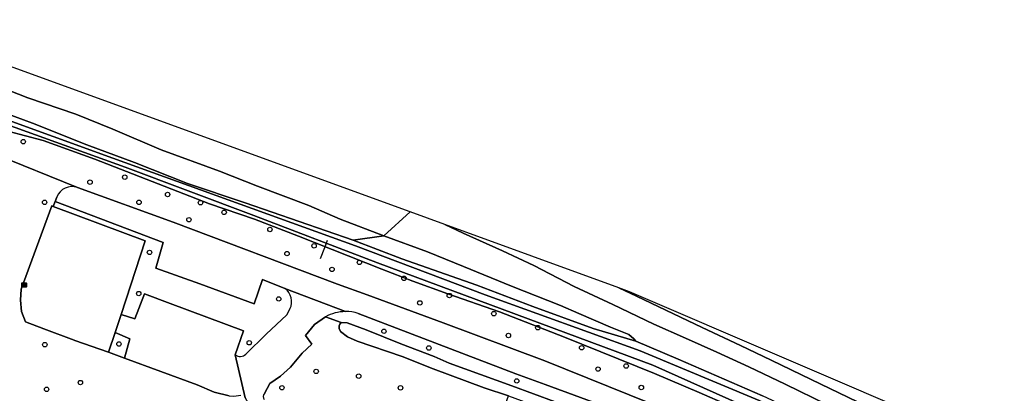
# Model space of a CAD drawing. Extents: x 157445 to 158888, y 383061 to 384688.
# Drawn here: x 157826.4 to 158042.2, y 384424.1 to 384506.7 of the extents above; entities that cross this region are included whole.
import ezdxf

# ---------------------------------------------------------------- set-up
doc = ezdxf.new("R2010")
doc.units = 0
for name, color, linetype in [('IMGEO_Berm_groen', 7, 'Continuous'), ('IMGEO_Boom', 7, 'Continuous'), ('IMGEO_Duiker', 7, 'Continuous'), ('IMGEO_Erf', 7, 'Continuous'), ('IMGEO_Gemengd_bos', 7, 'Continuous'), ('IMGEO_Grasland_overig', 7, 'Continuous'), ('IMGEO_Groenvoorziening', 7, 'Continuous'), ('IMGEO_Hek', 7, 'Continuous'), ('IMGEO_Kolk', 7, 'Continuous'), ('IMGEO_Loofbos', 7, 'Continuous'), ('IMGEO_Oever', 7, 'Continuous'), ('IMGEO_Parkeervlak_open', 7, 'Continuous'), ('IMGEO_Rijbaan_autoweg', 7, 'Continuous'), ('IMGEO_Rijbaan_lokaal_gesloten', 7, 'Continuous'), ('IMGEO_Rijbaan_regionaal_gesloten', 7, 'Continuous'), ('IMGEO_Waterloop', 7, 'Continuous')]:
    doc.layers.add(name, color=color, linetype=linetype)

msp = doc.modelspace()

# ---------------------------------------------------------------- linework, layer by layer
at = {"layer": 'IMGEO_Berm_groen'}
for points in [[(158011.51, 384422.27), (158001.28, 384427.22), (157992.38, 384431.46), (157985.62, 384434.71), (157977.21, 384438.67), (157972.4, 384440.95), (157962.65, 384445.65), (157958.76, 384447.45), (157920.37, 384461.4), (157924.38, 384459.51), (157933.07, 384455.64), (157940.01, 384452.39), (157948.94, 384447.78), (157957.42, 384443.75), (157966.54, 384439.42), (157973.52, 384436.35), (157980.4, 384433.27), (157987.46, 384430.03), (157995.5, 384426.23), (158004.85, 384421.6)], [(157894, 384441.07), (157897.44, 384439.78), (157898.77, 384439.7), (157902.97, 384438.22), (157910.61, 384435.13), (157918.03, 384432.32), (157921.34, 384430.82), (157935.12, 384425.84), (157954.32, 384418.73), (157956.5, 384417.83), (157957.94, 384419.41)], [(157956.68, 384420.89), (157942.53, 384426.09), (157936, 384428.5), (157901.23, 384441.8)]]:
    msp.add_lwpolyline(points, dxfattribs=at)
for centre, radius, start, end in [((157898.48, 384432.89), 9.32, 90.491, 118.7359), ((157898.48, 384432.85), 9.37, 72.937, 90.4447)]:
    msp.add_arc(centre, radius, start, end, dxfattribs=at)
at = {"layer": 'IMGEO_Boom'}
for centre in [(157827.26, 384479.72), (157849.68, 384471.88), (157842.01, 384470.78), (157859.13, 384468.05), (157831.98, 384466.33), (157852.82, 384466.33), (157866.4, 384466.26), (157871.62, 384464.11), (157863.84, 384462.48), (157881.73, 384460.34), (157855.15, 384455.28), (157885.5, 384455.01), (157891.49, 384456.72), (157901.5, 384453.07), (157895.44, 384451.52), (157911.34, 384449.55), (157852.76, 384446.19), (157883.68, 384445), (157914.83, 384444.13), (157921.35, 384445.75), (157931.18, 384441.75), (157906.91, 384437.87), (157940.89, 384438.67), (157877.16, 384435.33), (157934.4, 384436.94), (157832.03, 384434.92), (157848.39, 384435.06), (157916.82, 384434.18), (157950.57, 384434.24), (157891.94, 384429.01), (157954.19, 384429.52), (157960.4, 384430.21), (157839.88, 384426.55), (157901.33, 384427.96), (157936.23, 384426.91), (157832.42, 384425.06), (157884.38, 384425.41), (157910.57, 384425.39), (157963.74, 384425.45)]:
    msp.add_circle(centre, 0.489, dxfattribs=at)
at = {"layer": 'IMGEO_Duiker'}
msp.add_lwpolyline([(157892.87, 384453.9), (157893.83, 384456.34), (157894.46, 384457.95)], dxfattribs=at)
at = {"layer": 'IMGEO_Erf'}
msp.add_lwpolyline([(157854.21, 384457.84), (157833.88, 384465.41), (157833.54, 384465.54), (157826.79, 384447.18), (157826.65, 384444.72), (157826.89, 384442.25), (157827.75, 384439.96), (157831.81, 384438.43), (157838.52, 384435.9), (157838.62, 384435.86), (157846.07, 384433.22), (157847.59, 384437.58), (157848.89, 384441.56)], close=True, dxfattribs=at)
at = {"layer": 'IMGEO_Gemengd_bos'}
for points in [[(157839.25, 384469.59), (157820.95, 384476.97)], [(157872.76, 384423.64), (157869.42, 384424.46), (157865.65, 384426.02), (157849.63, 384431.96), (157846.07, 384433.22), (157838.62, 384435.86), (157838.52, 384435.9), (157831.81, 384438.43), (157827.75, 384439.96), (157826.89, 384442.25), (157826.65, 384444.72), (157826.79, 384447.18), (157833.54, 384465.54), (157833.88, 384465.41), (157834.29, 384466.5), (157834.65, 384467.47)]]:
    msp.add_lwpolyline(points, dxfattribs=at)
msp.add_arc((157838.02, 384466.2), 3.6, 70.1622, 159.3185, dxfattribs=at)
at = {"layer": 'IMGEO_Grasland_overig'}
for points in [[(157819.59, 384492.8), (157828.28, 384489.4), (157838.85, 384485.79), (157847.07, 384482.5), (157857.71, 384477.88), (157870.61, 384473.18), (157878.99, 384469.9), (157890.29, 384465.61), (157897.24, 384462.61), (157906.9, 384458.9), (157912.68, 384464.2), (157795.83, 384506.67)], [(157821.3, 384486.71), (157829.3, 384483.79), (157841.29, 384479.02), (157851.85, 384475.1), (157863.52, 384470.48), (157876.25, 384466.24), (157900.1, 384457.99), (157906.9, 384458.9), (157897.24, 384462.61), (157890.29, 384465.61), (157878.99, 384469.9), (157870.61, 384473.18), (157857.71, 384477.88), (157847.07, 384482.5), (157838.85, 384485.79), (157828.28, 384489.4), (157819.59, 384492.8)], [(158004.85, 384421.6), (157995.5, 384426.23), (157987.46, 384430.03), (157980.4, 384433.27), (157973.52, 384436.35), (157966.54, 384439.42), (157957.42, 384443.75), (157948.94, 384447.78), (157940.01, 384452.39), (157933.07, 384455.64), (157924.38, 384459.51), (157920.37, 384461.4), (157912.68, 384464.2), (157906.9, 384458.9), (157916.52, 384455.41), (157924.51, 384452.13), (157935.11, 384447.81), (157945.93, 384443.58), (157949.94, 384441.78), (157956.95, 384438.78), (157961, 384437.17), (157962.11, 384436.18), (157962.5, 384435.7), (157971.85, 384431.68), (157990.49, 384423.65)]]:
    msp.add_lwpolyline(points, dxfattribs=at)
msp.add_lwpolyline([(157900.1, 384457.99), (157910.83, 384453.84), (157927.42, 384448.05), (157939.8, 384443.33), (157953.09, 384438.48), (157962.5, 384435.7), (157962.11, 384436.18), (157961, 384437.17), (157956.95, 384438.78), (157949.94, 384441.78), (157945.93, 384443.58), (157935.11, 384447.81), (157924.51, 384452.13), (157916.52, 384455.41), (157906.9, 384458.9)], close=True, dxfattribs=at)
at = {"layer": 'IMGEO_Groenvoorziening'}
for points in [[(157913.29, 384448.96), (157906.46, 384451.55), (157888.05, 384458.88), (157878.31, 384462.61), (157868.36, 384466), (157843.04, 384475.87), (157831.65, 384479.98), (157823.89, 384482.05)], [(157820.95, 384476.97), (157839.25, 384469.59), (157860.39, 384461.97), (157896.65, 384448.3), (157903.19, 384445.91), (157920, 384439.74), (157942.47, 384431.31), (157970.52, 384420.05), (157975.12, 384418), (157985.87, 384413.21), (158000, 384406.53), (158023.07, 384396.03), (158032.55, 384391.15), (158046.85, 384384.06)], [(157866.29, 384448.31), (157856.56, 384451.83), (157858.13, 384457.43), (157834.29, 384466.5), (157833.88, 384465.41), (157854.21, 384457.84), (157848.89, 384441.56), (157851.93, 384440.63), (157854.02, 384446.1), (157859.69, 384444), (157875.89, 384437.95), (157874.06, 384432.7)], [(157885.02, 384447.33), (157880.1, 384449.33), (157878.24, 384443.96), (157866.29, 384448.31)], [(158047.71, 384390.32), (158032.49, 384398.32), (158024.8, 384402.27), (158013.48, 384407.61), (157989.34, 384418.73), (157976.53, 384424.32), (157966.63, 384428.52), (157946.81, 384436.58), (157932.43, 384442.13), (157921.04, 384446.14), (157913.29, 384448.96)], [(157876.39, 384432.83), (157880.91, 384437.23), (157885.43, 384441.49), (157886.15, 384442.81)]]:
    msp.add_lwpolyline(points, dxfattribs=at)
msp.add_lwpolyline([(157849.63, 384431.96), (157850.77, 384436.23), (157847.59, 384437.58), (157846.07, 384433.22)], close=True, dxfattribs=at)
for centre, radius, start, end in [((157882.94, 384444.4), 3.59, 333.6401, 54.6052), ((157875.16, 384434), 1.7, 229.6669, 316.7526)]:
    msp.add_arc(centre, radius, start, end, dxfattribs=at)
at = {"layer": 'IMGEO_Hek'}
for points in [[(157831.81, 384438.43), (157827.75, 384439.96), (157826.89, 384442.25), (157826.65, 384444.72), (157826.79, 384447.18), (157833.54, 384465.54), (157833.88, 384465.41)], [(157833.88, 384465.41), (157854.21, 384457.84), (157848.89, 384441.56)], [(157848.89, 384441.56), (157847.59, 384437.58)], [(157838.52, 384435.9), (157831.81, 384438.43)], [(157847.59, 384437.58), (157846.07, 384433.22)]]:
    msp.add_lwpolyline(points, dxfattribs=at)
at = {"layer": 'IMGEO_Kolk'}
for p, q in [((157827.02, 384448.59), (157827.88, 384448.59)), ((157826.95, 384447.66), (157826.95, 384448.52)), ((157827.88, 384447.59), (157827.02, 384447.59)), ((157827.21, 384448.08), (157827.21, 384448.1)), ((157827.25, 384448.13), (157827.65, 384448.13)), ((157827.64, 384448.05), (157827.25, 384448.05)), ((157827.46, 384447.81), (157827.43, 384447.81)), ((157827.44, 384448.37), (157827.46, 384448.37)), ((157827.69, 384448.1), (157827.69, 384448.08)), ((157827.95, 384448.52), (157827.95, 384447.66))]:
    msp.add_line(p, q, dxfattribs=at)
for points in [[(157827.02, 384448.59), (157827.88, 384448.59)], [(157826.95, 384447.66), (157826.95, 384448.52)], [(157827.88, 384447.59), (157827.02, 384447.59)], [(157827.95, 384448.52), (157827.95, 384447.66)]]:
    msp.add_lwpolyline(points, dxfattribs=at)
for centre, radius, start, end in [((157827.02, 384448.51), 0.0765, 91.552, 178.448), ((157827.02, 384448.51), 0.0765, 91.552, 178.448), ((157827.87, 384448.51), 0.0765, 1.552, 88.448), ((157827.87, 384448.51), 0.0765, 1.552, 88.448), ((157827.02, 384447.67), 0.0765, 181.552, 268.448), ((157827.02, 384447.67), 0.0765, 181.552, 268.448), ((157827.25, 384448.09), 0.0403, 85.8775, 175.7526), ((157827.24, 384448.08), 0.0366, 178.938, 274.7102), ((157827.65, 384448.09), 0.043, 264.8664, 352.4533), ((157827.65, 384448.09), 0.0386, 1.7309, 96.639), ((157827.87, 384447.67), 0.0765, 271.552, 358.448), ((157827.87, 384447.67), 0.0765, 271.552, 358.448)]:
    msp.add_arc(centre, radius, start, end, dxfattribs=at)
for centre, major_axis, ratio, start_param, end_param in [((157827.44, 384448.09), (-0.387, 0.002), 0.722429, 4.712389, 7.853982), ((157827.46, 384448.09), (-0.39, 0.002), 0.717154, 1.570796, 4.712389)]:
    msp.add_ellipse(centre, major_axis=major_axis, ratio=ratio, start_param=start_param, end_param=end_param, dxfattribs=at)
at = {"layer": 'IMGEO_Loofbos'}
msp.add_lwpolyline([(157908.54, 384415.42), (157928.6, 384407.74), (157934.38, 384423.61), (157929.03, 384425.39), (157917.76, 384429.6), (157910.92, 384432.31), (157900.98, 384435.69), (157898.89, 384436.66), (157897.31, 384437.84), (157897.03, 384438.47), (157897.04, 384439.06), (157897.2, 384439.47), (157897.44, 384439.78), (157894, 384441.07), (157891.6, 384439.35), (157889.61, 384436.94), (157891.02, 384435.01), (157888.83, 384433.04), (157886.24, 384429.97), (157884.07, 384427.98), (157881.72, 384426.33), (157880.51, 384424.14)], dxfattribs=at)
msp.add_arc((157881.33, 384423.43), 1.08, 139.1026, 214.9577, dxfattribs=at)
at = {"layer": 'IMGEO_Oever'}
for points in [[(158312.48, 384212.35), (158296.61, 384198.36), (158295.6, 384197.47), (158294.41, 384197.59), (158293.01, 384197.89), (158290.29, 384200.23), (158258.19, 384236.87), (158254.98, 384240.4), (158227.89, 384270.08), (158216.25, 384283.16), (158200.54, 384297.76), (158190.44, 384305.92), (158168.02, 384320.95), (158140.2, 384339.72), (158094.34, 384367.11), (158046.53, 384392.33), (158004.75, 384413.14), (157966.28, 384430.38), (157905.47, 384452.97), (157878.21, 384463.41), (157849.76, 384474.11), (157810.1, 384488.38)], [(157820.61, 384485.66), (157847.02, 384476.08), (157900.65, 384456.76), (157929.27, 384445.89), (157963.49, 384433.53), (157989.74, 384422.57), (158035.51, 384400.49), (158081.8, 384376.03)], [(158044.02, 384397.5), (158034.81, 384402.44), (158022.1, 384408.79), (158009.26, 384414.9), (157990.49, 384423.65), (157971.85, 384431.68), (157962.5, 384435.7), (157953.09, 384438.48), (157939.8, 384443.33), (157927.42, 384448.05), (157910.83, 384453.84), (157900.1, 384457.99), (157876.25, 384466.24), (157863.52, 384470.48), (157851.85, 384475.1), (157841.29, 384479.02), (157829.3, 384483.79), (157821.3, 384486.71)], [(157823.89, 384482.05), (157831.65, 384479.98), (157843.04, 384475.87), (157868.36, 384466), (157878.31, 384462.61), (157888.05, 384458.88), (157906.46, 384451.55), (157913.29, 384448.96), (157921.04, 384446.14), (157932.43, 384442.13), (157946.81, 384436.58), (157966.63, 384428.52), (157976.53, 384424.32), (157989.34, 384418.73), (158013.48, 384407.61), (158024.8, 384402.27), (158032.49, 384398.32), (158047.71, 384390.32)]]:
    msp.add_lwpolyline(points, dxfattribs=at)
at = {"layer": 'IMGEO_Parkeervlak_open'}
msp.add_lwpolyline([(157876.23, 384423.16), (157874.06, 384432.7), (157875.89, 384437.95), (157859.69, 384444), (157854.02, 384446.1), (157851.93, 384440.63), (157848.89, 384441.56), (157847.59, 384437.58), (157850.77, 384436.23), (157849.63, 384431.96), (157865.65, 384426.02), (157869.42, 384424.46), (157872.76, 384423.64), (157873.74, 384423.53), (157875.29, 384423.78)], dxfattribs=at)
at = {"layer": 'IMGEO_Rijbaan_autoweg'}
msp.add_lwpolyline([(158064.66, 384402.24), (157961.12, 384446.59), (157958.76, 384447.45), (157962.65, 384445.65), (157972.4, 384440.95), (157977.21, 384438.67), (157985.62, 384434.71), (157992.38, 384431.46), (158001.28, 384427.22), (158011.51, 384422.27), (158020.56, 384417.84), (158031.77, 384412.32), (158038.38, 384408.98), (158053.82, 384401.4)], dxfattribs=at)
at = {"layer": 'IMGEO_Rijbaan_lokaal_gesloten'}
for points in [[(157898.4, 384442.22), (157885.02, 384447.33)], [(157886.15, 384442.81), (157885.43, 384441.49), (157880.91, 384437.23), (157876.39, 384432.83)], [(157880.51, 384424.14), (157881.72, 384426.33), (157884.07, 384427.98), (157886.24, 384429.97), (157888.83, 384433.04), (157891.02, 384435.01), (157889.61, 384436.94), (157891.6, 384439.35), (157894, 384441.07)], [(157874.06, 384432.7), (157876.23, 384423.16), (157877.8, 384420.45), (157879.45, 384418.35), (157881.21, 384415.24), (157881.92, 384413.04), (157881.91, 384411.18)]]:
    msp.add_lwpolyline(points, dxfattribs=at)
for centre, radius, start, end in [((157882.94, 384444.4), 3.59, 333.6401, 54.6052), ((157898.48, 384432.89), 9.32, 90.491, 118.7359), ((157875.16, 384434), 1.7, 229.6669, 316.7526), ((157881.33, 384423.43), 1.08, 139.1026, 214.9577)]:
    msp.add_arc(centre, radius, start, end, dxfattribs=at)
at = {"layer": 'IMGEO_Rijbaan_regionaal_gesloten'}
for points in [[(157860.39, 384461.97), (157839.25, 384469.59)], [(157834.65, 384467.47), (157834.29, 384466.5), (157858.13, 384457.43), (157856.56, 384451.83), (157866.29, 384448.31), (157878.24, 384443.96), (157880.1, 384449.33), (157885.02, 384447.33), (157898.4, 384442.22)], [(157901.23, 384441.8), (157936, 384428.5), (157942.53, 384426.09), (157956.68, 384420.89), (157963.89, 384417.88), (157966.88, 384416.6), (157973.11, 384413.8), (157975.12, 384418), (157970.52, 384420.05), (157942.47, 384431.31), (157920, 384439.74), (157903.19, 384445.91), (157896.65, 384448.3), (157860.39, 384461.97)]]:
    msp.add_lwpolyline(points, dxfattribs=at)
for centre, radius, start, end in [((157838.02, 384466.2), 3.6, 70.1622, 159.3185), ((157898.48, 384432.85), 9.37, 72.937, 90.4447)]:
    msp.add_arc(centre, radius, start, end, dxfattribs=at)
at = {"layer": 'IMGEO_Waterloop'}
for points in [[(157810.1, 384488.38), (157849.76, 384474.11), (157878.21, 384463.41), (157905.47, 384452.97), (157966.28, 384430.38), (158004.75, 384413.14), (158046.53, 384392.33), (158094.34, 384367.11), (158140.2, 384339.72), (158168.02, 384320.95), (158190.44, 384305.92), (158200.54, 384297.76), (158216.25, 384283.16), (158227.89, 384270.08), (158254.98, 384240.4), (158258.19, 384236.87), (158290.29, 384200.23), (158293.01, 384197.89), (158294.41, 384197.59), (158295.6, 384197.47), (158296.61, 384198.36), (158312.48, 384212.35)], [(158081.8, 384376.03), (158035.51, 384400.49), (157989.74, 384422.57), (157963.49, 384433.53), (157929.27, 384445.89), (157900.65, 384456.76), (157847.02, 384476.08), (157820.61, 384485.66)], [(157921.34, 384430.82), (157918.03, 384432.32), (157910.61, 384435.13), (157902.97, 384438.22), (157898.77, 384439.7), (157897.44, 384439.78), (157897.2, 384439.47), (157897.04, 384439.06), (157897.03, 384438.47), (157897.31, 384437.84), (157898.89, 384436.66), (157900.98, 384435.69), (157910.92, 384432.31), (157917.76, 384429.6), (157929.03, 384425.39), (157934.38, 384423.61), (157955.75, 384415.74)], [(157956.5, 384417.83), (157954.32, 384418.73), (157935.12, 384425.84), (157921.34, 384430.82)]]:
    msp.add_lwpolyline(points, dxfattribs=at)

doc.saveas('drawing.dxf')
